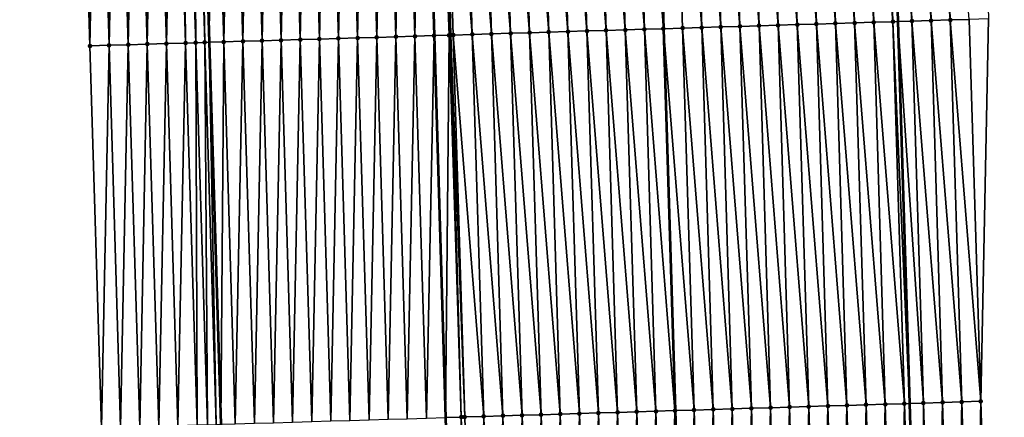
# Model space of a CAD drawing. Header units: feet. Extents: x 2010743 to 2022806, y 818705 to 837694.
# Tile 437 of 531: x 2011411 to 2011463, y 834053 to 834074. Entities that reach past the tile are written whole.
import ezdxf

# ---------------------------------------------------------------- set-up
doc = ezdxf.new("R2010")
doc.units = ezdxf.units.FT
doc.header["$MEASUREMENT"] = 0
for name, color, linetype, lineweight in [('EP_Travel Lane', 172, 'Continuous', 53), ('Road Shots', 141, 'Continuous', 100), ('STRIPING', 60, 'Continuous', 53)]:
    doc.layers.add(name, color=color, linetype=linetype, lineweight=lineweight)
doc.layers.add('I-77-MM17-21_NB-Surface-Border', color=7, linetype='Continuous')
doc.layers.add('I-77-MM17-21_NB-Surface-TIN', color=7, linetype='Continuous')

msp = doc.modelspace()

# ---------------------------------------------------------------- linework, layer by layer
at = {"layer": 'EP_Travel Lane'}
for points in [[(2011452.51, 834213.625, 297.7), (2011453.191, 834193.64, 297.354), (2011453.873, 834173.655, 296.973), (2011454.549, 834153.631, 296.638), (2011455.197, 834133.644, 296.315), (2011455.844, 834113.657, 295.989), (2011456.486, 834093.617, 295.711), (2011457.089, 834073.628, 295.412), (2011457.692, 834053.64, 295.101), (2011458.287, 834033.589, 294.824), (2011458.833, 834013.598, 294.578), (2011459.379, 833993.608, 294.314), (2011459.92, 833973.568, 294.074)], [(2011416.511, 834212.392, 298.009), (2011417.193, 834192.407, 297.632), (2011417.874, 834172.422, 297.282), (2011418.549, 834152.459, 296.948), (2011419.196, 834132.472, 296.615), (2011419.844, 834112.486, 296.295), (2011420.482, 834092.53, 295.978), (2011421.083, 834072.542, 295.673), (2011421.684, 834052.553, 295.39), (2011422.274, 834032.6, 295.115), (2011422.82, 834012.609, 294.848), (2011423.366, 833992.618, 294.593), (2011423.903, 833972.656, 294.351)]]:
    msp.add_polyline3d(points, dxfattribs=at)
at = {"layer": 'I-77-MM17-21_NB-Surface-Border', "color": 3, "linetype": 'Continuous', "lineweight": -3}
for points in [[(2011454.25, 834213.686, 297.63), (2011454.932, 834193.7, 297.282), (2011456.613, 834173.75, 296.881), (2011458.289, 834153.754, 296.504), (2011459.936, 834133.8, 296.121), (2011460.583, 834113.813, 295.795), (2011461.224, 834093.762, 295.51), (2011461.826, 834073.773, 295.215), (2011461.427, 834053.754, 294.951), (2011462.02, 834033.693, 294.679), (2011462.568, 834013.703, 294.425), (2011462.115, 833993.684, 294.202), (2011462.656, 833973.638, 293.964)], [(2011418.028, 833972.51, 294.168), (2011417.764, 833992.467, 294.419), (2011416.551, 834012.44, 294.65), (2011415.577, 834032.419, 294.902), (2011415.448, 834052.368, 295.196), (2011414.847, 834072.357, 295.479), (2011414.246, 834092.346, 295.782), (2011413.608, 834112.286, 296.104), (2011412.961, 834132.274, 296.416), (2011412.005, 834152.251, 296.737), (2011411.482, 834172.208, 297.075), (2011411.27, 834192.209, 297.447), (2011411.172, 834212.213, 297.847)]]:
    msp.add_polyline3d(points, dxfattribs=at)
at = {"layer": 'I-77-MM17-21_NB-Surface-TIN', "color": 128, "linetype": 'Continuous', "lineweight": -3}
for points in [[(2011449.831, 834073.408, 295.555), (2011449.23, 834093.396, 295.851), (2011448.231, 834093.366, 295.866)], [(2011450.831, 834073.438, 295.541), (2011450.23, 834093.427, 295.842), (2011449.23, 834093.396, 295.851)], [(2011449.831, 834073.408, 295.555), (2011450.831, 834073.438, 295.541), (2011449.23, 834093.396, 295.851)], [(2011451.83, 834073.468, 295.528), (2011451.229, 834093.457, 295.827), (2011450.23, 834093.427, 295.842)], [(2011450.831, 834073.438, 295.541), (2011451.83, 834073.468, 295.528), (2011450.23, 834093.427, 295.842)], [(2011452.83, 834073.498, 295.512), (2011452.229, 834093.487, 295.812), (2011451.229, 834093.457, 295.827)], [(2011451.83, 834073.468, 295.528), (2011452.83, 834073.498, 295.512), (2011451.229, 834093.457, 295.827)], [(2011453.829, 834073.529, 295.498), (2011453.228, 834093.517, 295.795), (2011452.229, 834093.487, 295.812)], [(2011452.83, 834073.498, 295.512), (2011453.829, 834073.529, 295.498), (2011452.229, 834093.487, 295.812)], [(2011454.829, 834073.559, 295.485), (2011454.228, 834093.548, 295.774), (2011453.228, 834093.517, 295.795)], [(2011453.829, 834073.529, 295.498), (2011454.829, 834073.559, 295.485), (2011453.228, 834093.517, 295.795)], [(2011455.828, 834073.589, 295.461), (2011455.227, 834093.578, 295.757), (2011454.228, 834093.548, 295.774)], [(2011454.829, 834073.559, 295.485), (2011455.828, 834073.589, 295.461), (2011454.228, 834093.548, 295.774)], [(2011456.828, 834073.62, 295.427), (2011456.227, 834093.609, 295.729), (2011455.227, 834093.578, 295.757)], [(2011455.828, 834073.589, 295.461), (2011456.828, 834073.62, 295.427), (2011455.227, 834093.578, 295.757)], [(2011456.227, 834093.609, 295.729), (2011457.089, 834073.628, 295.412), (2011456.486, 834093.617, 295.711)], [(2011456.828, 834073.62, 295.427), (2011457.089, 834073.628, 295.412), (2011456.227, 834093.609, 295.729)], [(2011457.827, 834073.651, 295.369), (2011457.226, 834093.64, 295.661), (2011456.486, 834093.617, 295.711)], [(2011457.827, 834073.651, 295.369), (2011456.486, 834093.617, 295.711), (2011457.089, 834073.628, 295.412)], [(2011458.827, 834073.681, 295.341), (2011458.226, 834093.67, 295.625), (2011457.226, 834093.64, 295.661)], [(2011457.827, 834073.651, 295.369), (2011458.827, 834073.681, 295.341), (2011457.226, 834093.64, 295.661)], [(2011459.826, 834073.712, 295.298), (2011459.225, 834093.701, 295.587), (2011458.226, 834093.67, 295.625)], [(2011458.827, 834073.681, 295.341), (2011459.826, 834073.712, 295.298), (2011458.226, 834093.67, 295.625)], [(2011459.826, 834073.712, 295.298), (2011460.826, 834073.743, 295.254), (2011459.225, 834093.701, 295.587)], [(2011431.839, 834072.863, 295.818), (2011432.238, 834092.881, 296.135), (2011431.238, 834092.851, 296.122)], [(2011431.839, 834072.863, 295.818), (2011432.839, 834072.893, 295.83), (2011432.238, 834092.881, 296.135)], [(2011432.87, 834092.9, 296.137), (2011432.238, 834092.881, 296.135), (2011432.839, 834072.893, 295.83)], [(2011433.628, 834072.916, 295.833), (2011432.87, 834092.9, 296.137), (2011432.839, 834072.893, 295.83)], [(2011433.628, 834072.916, 295.833), (2011432.93, 834092.902, 296.137), (2011432.87, 834092.9, 296.137)], [(2011433.709, 834072.919, 295.833), (2011433.237, 834092.911, 296.134), (2011432.93, 834092.902, 296.137)], [(2011433.628, 834072.916, 295.833), (2011433.709, 834072.919, 295.833), (2011432.93, 834092.902, 296.137)], [(2011434.838, 834072.953, 295.814), (2011434.237, 834092.942, 296.119), (2011433.237, 834092.911, 296.134)], [(2011433.709, 834072.919, 295.833), (2011433.838, 834072.923, 295.832), (2011433.237, 834092.911, 296.134)], [(2011433.838, 834072.923, 295.832), (2011434.838, 834072.953, 295.814), (2011433.237, 834092.911, 296.134)], [(2011435.838, 834072.983, 295.792), (2011435.236, 834092.972, 296.098), (2011434.237, 834092.942, 296.119)], [(2011434.838, 834072.953, 295.814), (2011435.838, 834072.983, 295.792), (2011434.237, 834092.942, 296.119)], [(2011436.837, 834073.014, 295.774), (2011436.236, 834093.002, 296.082), (2011435.236, 834092.972, 296.098)], [(2011435.838, 834072.983, 295.792), (2011436.837, 834073.014, 295.774), (2011435.236, 834092.972, 296.098)], [(2011437.837, 834073.044, 295.76), (2011437.236, 834093.033, 296.068), (2011436.236, 834093.002, 296.082)], [(2011436.837, 834073.014, 295.774), (2011437.837, 834073.044, 295.76), (2011436.236, 834093.002, 296.082)], [(2011438.836, 834073.074, 295.745), (2011438.235, 834093.063, 296.05), (2011437.236, 834093.033, 296.068)], [(2011437.837, 834073.044, 295.76), (2011438.836, 834073.074, 295.745), (2011437.236, 834093.033, 296.068)], [(2011439.836, 834073.105, 295.729), (2011439.235, 834093.093, 296.034), (2011438.235, 834093.063, 296.05)], [(2011438.836, 834073.074, 295.745), (2011439.836, 834073.105, 295.729), (2011438.235, 834093.063, 296.05)], [(2011440.835, 834073.135, 295.71), (2011440.234, 834093.124, 296.015), (2011439.235, 834093.093, 296.034)], [(2011439.836, 834073.105, 295.729), (2011440.835, 834073.135, 295.71), (2011439.235, 834093.093, 296.034)], [(2011441.835, 834073.165, 295.695), (2011441.234, 834093.154, 295.998), (2011440.234, 834093.124, 296.015)], [(2011440.835, 834073.135, 295.71), (2011441.835, 834073.165, 295.695), (2011440.234, 834093.124, 296.015)], [(2011442.834, 834073.195, 295.682), (2011442.233, 834093.184, 295.984), (2011441.234, 834093.154, 295.998)], [(2011441.835, 834073.165, 295.695), (2011442.834, 834073.195, 295.682), (2011441.234, 834093.154, 295.998)], [(2011443.834, 834073.226, 295.672), (2011443.233, 834093.214, 295.971), (2011442.233, 834093.184, 295.984)], [(2011442.834, 834073.195, 295.682), (2011443.834, 834073.226, 295.672), (2011442.233, 834093.184, 295.984)], [(2011444.833, 834073.256, 295.647), (2011444.232, 834093.245, 295.947), (2011443.233, 834093.214, 295.971)], [(2011443.834, 834073.226, 295.672), (2011444.833, 834073.256, 295.647), (2011443.233, 834093.214, 295.971)], [(2011444.833, 834073.256, 295.647), (2011444.236, 834093.245, 295.947), (2011444.232, 834093.245, 295.947)], [(2011445.232, 834093.275, 295.945), (2011444.236, 834093.245, 295.947), (2011444.843, 834073.256, 295.647)], [(2011444.833, 834073.256, 295.647), (2011444.843, 834073.256, 295.647), (2011444.236, 834093.245, 295.947)], [(2011445.833, 834073.286, 295.639), (2011445.232, 834093.275, 295.945), (2011444.843, 834073.256, 295.647)], [(2011446.832, 834073.317, 295.616), (2011446.231, 834093.305, 295.91), (2011445.232, 834093.275, 295.945)], [(2011445.833, 834073.286, 295.639), (2011446.832, 834073.317, 295.616), (2011445.232, 834093.275, 295.945)], [(2011447.832, 834073.347, 295.596), (2011447.231, 834093.336, 295.883), (2011446.231, 834093.305, 295.91)], [(2011446.832, 834073.317, 295.616), (2011447.832, 834073.347, 295.596), (2011446.231, 834093.305, 295.91)], [(2011448.832, 834073.377, 295.574), (2011448.231, 834093.366, 295.866), (2011447.231, 834093.336, 295.883)], [(2011447.832, 834073.347, 295.596), (2011448.832, 834073.377, 295.574), (2011447.231, 834093.336, 295.883)], [(2011448.832, 834073.377, 295.574), (2011449.831, 834073.408, 295.555), (2011448.231, 834093.366, 295.866)], [(2011414.847, 834072.357, 295.479), (2011415.245, 834092.375, 295.818), (2011414.246, 834092.346, 295.782)], [(2011415.846, 834072.386, 295.518), (2011415.245, 834092.375, 295.818), (2011414.847, 834072.357, 295.479)], [(2011415.846, 834072.386, 295.518), (2011416.245, 834092.405, 295.851), (2011415.245, 834092.375, 295.818)], [(2011415.846, 834072.386, 295.518), (2011416.846, 834072.416, 295.547), (2011416.245, 834092.405, 295.851)], [(2011416.846, 834072.416, 295.547), (2011417.245, 834092.434, 295.888), (2011416.245, 834092.405, 295.851)], [(2011416.846, 834072.416, 295.547), (2011417.846, 834072.446, 295.58), (2011417.245, 834092.434, 295.888)], [(2011417.846, 834072.446, 295.58), (2011418.244, 834092.464, 295.908), (2011417.245, 834092.434, 295.888)], [(2011417.846, 834072.446, 295.58), (2011418.845, 834072.475, 295.598), (2011418.244, 834092.464, 295.908)], [(2011418.845, 834072.475, 295.598), (2011419.244, 834092.493, 295.941), (2011418.244, 834092.464, 295.908)], [(2011418.845, 834072.475, 295.598), (2011419.845, 834072.505, 295.634), (2011419.244, 834092.493, 295.941)], [(2011419.845, 834072.505, 295.634), (2011419.668, 834092.506, 295.967), (2011419.244, 834092.493, 295.941)], [(2011420.378, 834072.52, 295.665), (2011420.243, 834092.523, 295.974), (2011419.668, 834092.506, 295.967)], [(2011419.845, 834072.505, 295.634), (2011420.378, 834072.52, 295.665), (2011419.668, 834092.506, 295.967)], [(2011420.844, 834072.534, 295.669), (2011420.482, 834092.53, 295.978), (2011420.243, 834092.523, 295.974)], [(2011420.378, 834072.52, 295.665), (2011420.844, 834072.534, 295.669), (2011420.243, 834092.523, 295.974)], [(2011421.243, 834092.553, 295.992), (2011420.482, 834092.53, 295.978), (2011421.083, 834072.542, 295.673)], [(2011420.844, 834072.534, 295.669), (2011421.083, 834072.542, 295.673), (2011420.482, 834092.53, 295.978)], [(2011421.844, 834072.564, 295.686), (2011421.243, 834092.553, 295.992), (2011421.083, 834072.542, 295.673)], [(2011421.844, 834072.564, 295.686), (2011422.242, 834092.583, 296.012), (2011421.243, 834092.553, 295.992)], [(2011421.844, 834072.564, 295.686), (2011422.843, 834072.594, 295.707), (2011422.242, 834092.583, 296.012)], [(2011422.843, 834072.594, 295.707), (2011423.242, 834092.612, 296.029), (2011422.242, 834092.583, 296.012)], [(2011422.843, 834072.594, 295.707), (2011423.843, 834072.624, 295.723), (2011423.242, 834092.612, 296.029)], [(2011423.843, 834072.624, 295.723), (2011424.241, 834092.642, 296.038), (2011423.242, 834092.612, 296.029)], [(2011423.843, 834072.624, 295.723), (2011424.842, 834072.654, 295.732), (2011424.241, 834092.642, 296.038)], [(2011424.842, 834072.654, 295.732), (2011425.241, 834092.672, 296.047), (2011424.241, 834092.642, 296.038)], [(2011424.842, 834072.654, 295.732), (2011425.842, 834072.684, 295.742), (2011425.241, 834092.672, 296.047)], [(2011425.842, 834072.684, 295.742), (2011426.241, 834092.702, 296.058), (2011425.241, 834092.672, 296.047)], [(2011425.842, 834072.684, 295.742), (2011426.842, 834072.714, 295.751), (2011426.241, 834092.702, 296.058)], [(2011426.842, 834072.714, 295.751), (2011427.24, 834092.732, 296.068), (2011426.241, 834092.702, 296.058)], [(2011426.842, 834072.714, 295.751), (2011427.841, 834072.743, 295.76), (2011427.24, 834092.732, 296.068)], [(2011427.841, 834072.743, 295.76), (2011428.24, 834092.762, 296.078), (2011427.24, 834092.732, 296.068)], [(2011427.841, 834072.743, 295.76), (2011428.841, 834072.773, 295.771), (2011428.24, 834092.762, 296.078)], [(2011428.841, 834072.773, 295.771), (2011429.239, 834092.792, 296.091), (2011428.24, 834092.762, 296.078)], [(2011428.841, 834072.773, 295.771), (2011429.84, 834072.803, 295.784), (2011429.239, 834092.792, 296.091)], [(2011429.84, 834072.803, 295.784), (2011430.239, 834092.822, 296.105), (2011429.239, 834092.792, 296.091)], [(2011429.84, 834072.803, 295.784), (2011430.84, 834072.833, 295.799), (2011430.239, 834092.822, 296.105)], [(2011430.84, 834072.833, 295.799), (2011431.238, 834092.851, 296.122), (2011430.239, 834092.822, 296.105)], [(2011430.84, 834072.833, 295.799), (2011431.839, 834072.863, 295.818), (2011431.238, 834092.851, 296.122)], [(2011447.434, 834053.328, 295.304), (2011446.832, 834073.317, 295.616), (2011445.833, 834073.286, 295.639)], [(2011448.433, 834053.358, 295.283), (2011447.832, 834073.347, 295.596), (2011446.832, 834073.317, 295.616)], [(2011447.434, 834053.328, 295.304), (2011448.433, 834053.358, 295.283), (2011446.832, 834073.317, 295.616)], [(2011449.433, 834053.389, 295.266), (2011448.832, 834073.377, 295.574), (2011447.832, 834073.347, 295.596)], [(2011448.433, 834053.358, 295.283), (2011449.433, 834053.389, 295.266), (2011447.832, 834073.347, 295.596)], [(2011450.432, 834053.419, 295.248), (2011449.831, 834073.408, 295.555), (2011448.832, 834073.377, 295.574)], [(2011449.433, 834053.389, 295.266), (2011450.432, 834053.419, 295.248), (2011448.832, 834073.377, 295.574)], [(2011451.432, 834053.449, 295.238), (2011450.831, 834073.438, 295.541), (2011449.831, 834073.408, 295.555)], [(2011450.432, 834053.419, 295.248), (2011451.432, 834053.449, 295.238), (2011449.831, 834073.408, 295.555)], [(2011452.431, 834053.48, 295.221), (2011451.83, 834073.468, 295.528), (2011450.831, 834073.438, 295.541)], [(2011451.432, 834053.449, 295.238), (2011452.431, 834053.48, 295.221), (2011450.831, 834073.438, 295.541)], [(2011453.431, 834053.51, 295.202), (2011452.83, 834073.498, 295.512), (2011451.83, 834073.468, 295.528)], [(2011452.431, 834053.48, 295.221), (2011453.431, 834053.51, 295.202), (2011451.83, 834073.468, 295.528)], [(2011454.43, 834053.54, 295.178), (2011453.829, 834073.529, 295.498), (2011452.83, 834073.498, 295.512)], [(2011453.431, 834053.51, 295.202), (2011454.43, 834053.54, 295.178), (2011452.83, 834073.498, 295.512)], [(2011455.43, 834053.571, 295.163), (2011454.829, 834073.559, 295.485), (2011453.829, 834073.529, 295.498)], [(2011454.43, 834053.54, 295.178), (2011455.43, 834053.571, 295.163), (2011453.829, 834073.529, 295.498)], [(2011456.429, 834053.601, 295.143), (2011455.828, 834073.589, 295.461), (2011454.829, 834073.559, 295.485)], [(2011455.43, 834053.571, 295.163), (2011456.429, 834053.601, 295.143), (2011454.829, 834073.559, 295.485)], [(2011457.429, 834053.631, 295.115), (2011456.828, 834073.62, 295.427), (2011455.828, 834073.589, 295.461)], [(2011456.429, 834053.601, 295.143), (2011457.429, 834053.631, 295.115), (2011455.828, 834073.589, 295.461)], [(2011456.828, 834073.62, 295.427), (2011457.692, 834053.64, 295.101), (2011457.089, 834073.628, 295.412)], [(2011457.429, 834053.631, 295.115), (2011457.692, 834053.64, 295.101), (2011456.828, 834073.62, 295.427)], [(2011458.428, 834053.662, 295.06), (2011457.827, 834073.651, 295.369), (2011457.089, 834073.628, 295.412)], [(2011458.428, 834053.662, 295.06), (2011457.089, 834073.628, 295.412), (2011457.692, 834053.64, 295.101)], [(2011459.428, 834053.693, 295.035), (2011458.827, 834073.681, 295.341), (2011457.827, 834073.651, 295.369)], [(2011458.428, 834053.662, 295.06), (2011459.428, 834053.693, 295.035), (2011457.827, 834073.651, 295.369)], [(2011460.427, 834053.723, 294.991), (2011459.826, 834073.712, 295.298), (2011458.827, 834073.681, 295.341)], [(2011459.428, 834053.693, 295.035), (2011460.427, 834053.723, 294.991), (2011458.827, 834073.681, 295.341)], [(2011461.427, 834053.754, 294.951), (2011460.826, 834073.743, 295.254), (2011459.826, 834073.712, 295.298)], [(2011460.427, 834053.723, 294.991), (2011461.427, 834053.754, 294.951), (2011459.826, 834073.712, 295.298)], [(2011461.427, 834053.754, 294.951), (2011461.826, 834073.773, 295.215), (2011460.826, 834073.743, 295.254)], [(2011429.442, 834052.784, 295.482), (2011429.84, 834072.803, 295.784), (2011428.841, 834072.773, 295.771)], [(2011429.442, 834052.784, 295.482), (2011430.441, 834052.814, 295.492), (2011429.84, 834072.803, 295.784)], [(2011430.441, 834052.814, 295.492), (2011430.84, 834072.833, 295.799), (2011429.84, 834072.803, 295.784)], [(2011430.441, 834052.814, 295.492), (2011431.441, 834052.844, 295.508), (2011430.84, 834072.833, 295.799)], [(2011431.441, 834052.844, 295.508), (2011431.839, 834072.863, 295.818), (2011430.84, 834072.833, 295.799)], [(2011431.441, 834052.844, 295.508), (2011432.44, 834052.874, 295.526), (2011431.839, 834072.863, 295.818)], [(2011432.44, 834052.874, 295.526), (2011432.839, 834072.893, 295.83), (2011431.839, 834072.863, 295.818)], [(2011432.44, 834052.874, 295.526), (2011433.44, 834052.904, 295.536), (2011432.839, 834072.893, 295.83)], [(2011433.628, 834072.916, 295.833), (2011432.839, 834072.893, 295.83), (2011433.44, 834052.904, 295.536)], [(2011434.263, 834052.929, 295.538), (2011433.628, 834072.916, 295.833), (2011433.44, 834052.904, 295.536)], [(2011434.263, 834052.929, 295.538), (2011433.709, 834072.919, 295.833), (2011433.628, 834072.916, 295.833)], [(2011434.439, 834052.934, 295.538), (2011433.838, 834072.923, 295.832), (2011433.709, 834072.919, 295.833)], [(2011434.263, 834052.929, 295.538), (2011434.439, 834052.934, 295.538), (2011433.709, 834072.919, 295.833)], [(2011435.439, 834052.964, 295.524), (2011434.838, 834072.953, 295.814), (2011433.838, 834072.923, 295.832)], [(2011434.439, 834052.934, 295.538), (2011434.439, 834052.934, 295.538), (2011433.838, 834072.923, 295.832)], [(2011434.439, 834052.934, 295.538), (2011435.439, 834052.964, 295.524), (2011433.838, 834072.923, 295.832)], [(2011436.439, 834052.995, 295.504), (2011435.838, 834072.983, 295.792), (2011434.838, 834072.953, 295.814)], [(2011435.439, 834052.964, 295.524), (2011436.439, 834052.995, 295.504), (2011434.838, 834072.953, 295.814)], [(2011437.438, 834053.025, 295.488), (2011436.837, 834073.014, 295.774), (2011435.838, 834072.983, 295.792)], [(2011436.439, 834052.995, 295.504), (2011437.438, 834053.025, 295.488), (2011435.838, 834072.983, 295.792)], [(2011438.438, 834053.055, 295.469), (2011437.837, 834073.044, 295.76), (2011436.837, 834073.014, 295.774)], [(2011437.438, 834053.025, 295.488), (2011438.438, 834053.055, 295.469), (2011436.837, 834073.014, 295.774)], [(2011439.437, 834053.085, 295.457), (2011438.836, 834073.074, 295.745), (2011437.837, 834073.044, 295.76)], [(2011438.438, 834053.055, 295.469), (2011439.437, 834053.085, 295.457), (2011437.837, 834073.044, 295.76)], [(2011440.437, 834053.116, 295.441), (2011439.836, 834073.105, 295.729), (2011438.836, 834073.074, 295.745)], [(2011439.437, 834053.085, 295.457), (2011440.437, 834053.116, 295.441), (2011438.836, 834073.074, 295.745)], [(2011441.436, 834053.146, 295.423), (2011440.835, 834073.135, 295.71), (2011439.836, 834073.105, 295.729)], [(2011440.437, 834053.116, 295.441), (2011441.436, 834053.146, 295.423), (2011439.836, 834073.105, 295.729)], [(2011442.436, 834053.176, 295.406), (2011441.835, 834073.165, 295.695), (2011440.835, 834073.135, 295.71)], [(2011441.436, 834053.146, 295.423), (2011442.436, 834053.176, 295.406), (2011440.835, 834073.135, 295.71)], [(2011443.435, 834053.207, 295.392), (2011442.834, 834073.195, 295.682), (2011441.835, 834073.165, 295.695)], [(2011442.436, 834053.176, 295.406), (2011443.435, 834053.207, 295.392), (2011441.835, 834073.165, 295.695)], [(2011444.435, 834053.237, 295.383), (2011443.834, 834073.226, 295.672), (2011442.834, 834073.195, 295.682)], [(2011443.435, 834053.207, 295.392), (2011444.435, 834053.237, 295.383), (2011442.834, 834073.195, 295.682)], [(2011445.434, 834053.267, 295.358), (2011444.833, 834073.256, 295.647), (2011443.834, 834073.226, 295.672)], [(2011444.435, 834053.237, 295.383), (2011445.434, 834053.267, 295.358), (2011443.834, 834073.226, 295.672)], [(2011444.833, 834073.256, 295.647), (2011445.449, 834053.268, 295.357), (2011444.843, 834073.256, 295.647)], [(2011445.434, 834053.267, 295.358), (2011445.449, 834053.268, 295.357), (2011444.833, 834073.256, 295.647)], [(2011446.434, 834053.298, 295.335), (2011445.833, 834073.286, 295.639), (2011444.843, 834073.256, 295.647)], [(2011446.434, 834053.298, 295.335), (2011444.843, 834073.256, 295.647), (2011445.449, 834053.268, 295.357)], [(2011446.434, 834053.298, 295.335), (2011447.434, 834053.328, 295.304), (2011445.833, 834073.286, 295.639)], [(2011415.448, 834052.368, 295.196), (2011415.846, 834072.386, 295.518), (2011414.847, 834072.357, 295.479)], [(2011416.447, 834052.397, 295.232), (2011415.846, 834072.386, 295.518), (2011415.448, 834052.368, 295.196)], [(2011416.447, 834052.397, 295.232), (2011416.846, 834072.416, 295.547), (2011415.846, 834072.386, 295.518)], [(2011416.447, 834052.397, 295.232), (2011417.447, 834052.427, 295.264), (2011416.846, 834072.416, 295.547)], [(2011417.447, 834052.427, 295.264), (2011417.846, 834072.446, 295.58), (2011416.846, 834072.416, 295.547)], [(2011417.447, 834052.427, 295.264), (2011418.447, 834052.457, 295.298), (2011417.846, 834072.446, 295.58)], [(2011418.447, 834052.457, 295.298), (2011418.845, 834072.475, 295.598), (2011417.846, 834072.446, 295.58)], [(2011418.447, 834052.457, 295.298), (2011419.446, 834052.486, 295.326), (2011418.845, 834072.475, 295.598)], [(2011419.446, 834052.486, 295.326), (2011419.845, 834072.505, 295.634), (2011418.845, 834072.475, 295.598)], [(2011419.446, 834052.486, 295.326), (2011420.446, 834052.516, 295.352), (2011419.845, 834072.505, 295.634)], [(2011420.446, 834052.516, 295.352), (2011420.378, 834072.52, 295.665), (2011419.845, 834072.505, 295.634)], [(2011420.995, 834052.532, 295.385), (2011420.844, 834072.534, 295.669), (2011420.378, 834072.52, 295.665)], [(2011420.446, 834052.516, 295.352), (2011420.995, 834052.532, 295.385), (2011420.378, 834072.52, 295.665)], [(2011421.445, 834052.545, 295.387), (2011421.083, 834072.542, 295.673), (2011420.844, 834072.534, 295.669)], [(2011420.995, 834052.532, 295.385), (2011421.445, 834052.545, 295.387), (2011420.844, 834072.534, 295.669)], [(2011421.844, 834072.564, 295.686), (2011421.083, 834072.542, 295.673), (2011421.684, 834052.553, 295.39)], [(2011421.445, 834052.545, 295.387), (2011421.684, 834052.553, 295.39), (2011421.083, 834072.542, 295.673)], [(2011422.445, 834052.575, 295.399), (2011421.844, 834072.564, 295.686), (2011421.684, 834052.553, 295.39)], [(2011422.445, 834052.575, 295.399), (2011422.843, 834072.594, 295.707), (2011421.844, 834072.564, 295.686)], [(2011422.445, 834052.575, 295.399), (2011423.444, 834052.605, 295.418), (2011422.843, 834072.594, 295.707)], [(2011423.444, 834052.605, 295.418), (2011423.843, 834072.624, 295.723), (2011422.843, 834072.594, 295.707)], [(2011423.444, 834052.605, 295.418), (2011424.444, 834052.635, 295.433), (2011423.843, 834072.624, 295.723)], [(2011424.444, 834052.635, 295.433), (2011424.842, 834072.654, 295.732), (2011423.843, 834072.624, 295.723)], [(2011424.444, 834052.635, 295.433), (2011425.444, 834052.665, 295.442), (2011424.842, 834072.654, 295.732)], [(2011425.444, 834052.665, 295.442), (2011425.842, 834072.684, 295.742), (2011424.842, 834072.654, 295.732)], [(2011425.444, 834052.665, 295.442), (2011426.443, 834052.695, 295.454), (2011425.842, 834072.684, 295.742)], [(2011426.443, 834052.695, 295.454), (2011426.842, 834072.714, 295.751), (2011425.842, 834072.684, 295.742)], [(2011426.443, 834052.695, 295.454), (2011427.443, 834052.725, 295.464), (2011426.842, 834072.714, 295.751)], [(2011427.443, 834052.725, 295.464), (2011427.841, 834072.743, 295.76), (2011426.842, 834072.714, 295.751)], [(2011427.443, 834052.725, 295.464), (2011428.442, 834052.755, 295.472), (2011427.841, 834072.743, 295.76)], [(2011428.442, 834052.755, 295.472), (2011428.841, 834072.773, 295.771), (2011427.841, 834072.743, 295.76)], [(2011428.442, 834052.755, 295.472), (2011429.442, 834052.784, 295.482), (2011428.841, 834072.773, 295.771)], [(2011461.021, 834033.666, 294.713), (2011461.427, 834053.754, 294.951), (2011460.427, 834053.723, 294.991)], [(2011461.021, 834033.666, 294.713), (2011462.02, 834033.693, 294.679), (2011461.427, 834053.754, 294.951)], [(2011444.027, 834033.196, 295.099), (2011444.435, 834053.237, 295.383), (2011443.435, 834053.207, 295.392)], [(2011444.027, 834033.196, 295.099), (2011445.027, 834033.223, 295.083), (2011444.435, 834053.237, 295.383)], [(2011445.027, 834033.223, 295.083), (2011445.434, 834053.267, 295.358), (2011444.435, 834053.237, 295.383)], [(2011445.027, 834033.223, 295.083), (2011446.027, 834033.251, 295.059), (2011445.434, 834053.267, 295.358)], [(2011446.027, 834033.251, 295.059), (2011445.449, 834053.268, 295.357), (2011445.434, 834053.267, 295.358)], [(2011446.434, 834053.298, 295.335), (2011445.449, 834053.268, 295.357), (2011446.046, 834033.251, 295.059)], [(2011446.027, 834033.251, 295.059), (2011446.046, 834033.251, 295.059), (2011445.449, 834053.268, 295.357)], [(2011447.026, 834033.278, 295.037), (2011446.434, 834053.298, 295.335), (2011446.046, 834033.251, 295.059)], [(2011447.026, 834033.278, 295.037), (2011447.434, 834053.328, 295.304), (2011446.434, 834053.298, 295.335)], [(2011447.026, 834033.278, 295.037), (2011448.026, 834033.306, 295.012), (2011447.434, 834053.328, 295.304)], [(2011448.026, 834033.306, 295.012), (2011448.433, 834053.358, 295.283), (2011447.434, 834053.328, 295.304)], [(2011448.026, 834033.306, 295.012), (2011449.025, 834033.334, 294.993), (2011448.433, 834053.358, 295.283)], [(2011449.025, 834033.334, 294.993), (2011449.433, 834053.389, 295.266), (2011448.433, 834053.358, 295.283)], [(2011449.025, 834033.334, 294.993), (2011450.025, 834033.361, 294.979), (2011449.433, 834053.389, 295.266)], [(2011450.025, 834033.361, 294.979), (2011450.432, 834053.419, 295.248), (2011449.433, 834053.389, 295.266)], [(2011450.025, 834033.361, 294.979), (2011451.025, 834033.389, 294.966), (2011450.432, 834053.419, 295.248)], [(2011451.025, 834033.389, 294.966), (2011451.432, 834053.449, 295.238), (2011450.432, 834053.419, 295.248)], [(2011451.025, 834033.389, 294.966), (2011452.024, 834033.416, 294.954), (2011451.432, 834053.449, 295.238)], [(2011452.024, 834033.416, 294.954), (2011452.431, 834053.48, 295.221), (2011451.432, 834053.449, 295.238)], [(2011452.024, 834033.416, 294.954), (2011453.024, 834033.444, 294.944), (2011452.431, 834053.48, 295.221)], [(2011453.024, 834033.444, 294.944), (2011453.431, 834053.51, 295.202), (2011452.431, 834053.48, 295.221)], [(2011453.024, 834033.444, 294.944), (2011454.023, 834033.471, 294.928), (2011453.431, 834053.51, 295.202)], [(2011454.023, 834033.471, 294.928), (2011454.43, 834053.54, 295.178), (2011453.431, 834053.51, 295.202)], [(2011454.023, 834033.471, 294.928), (2011455.023, 834033.499, 294.911), (2011454.43, 834053.54, 295.178)], [(2011455.023, 834033.499, 294.911), (2011455.43, 834053.571, 295.163), (2011454.43, 834053.54, 295.178)], [(2011455.023, 834033.499, 294.911), (2011456.023, 834033.527, 294.894), (2011455.43, 834053.571, 295.163)], [(2011456.023, 834033.527, 294.894), (2011456.429, 834053.601, 295.143), (2011455.43, 834053.571, 295.163)], [(2011456.023, 834033.527, 294.894), (2011457.022, 834033.554, 294.872), (2011456.429, 834053.601, 295.143)], [(2011457.022, 834033.554, 294.872), (2011457.429, 834053.631, 295.115), (2011456.429, 834053.601, 295.143)], [(2011457.022, 834033.554, 294.872), (2011458.022, 834033.582, 294.838), (2011457.429, 834053.631, 295.115)], [(2011458.022, 834033.582, 294.838), (2011457.692, 834053.64, 295.101), (2011457.429, 834053.631, 295.115)], [(2011458.428, 834053.662, 295.06), (2011457.692, 834053.64, 295.101), (2011458.287, 834033.589, 294.824)], [(2011458.022, 834033.582, 294.838), (2011458.287, 834033.589, 294.824), (2011457.692, 834053.64, 295.101)], [(2011459.022, 834033.61, 294.784), (2011458.428, 834053.662, 295.06), (2011458.287, 834033.589, 294.824)], [(2011459.022, 834033.61, 294.784), (2011459.428, 834053.693, 295.035), (2011458.428, 834053.662, 295.06)], [(2011459.022, 834033.61, 294.784), (2011460.021, 834033.638, 294.752), (2011459.428, 834053.693, 295.035)], [(2011460.021, 834033.638, 294.752), (2011460.427, 834053.723, 294.991), (2011459.428, 834053.693, 295.035)], [(2011460.021, 834033.638, 294.752), (2011461.021, 834033.666, 294.713), (2011460.427, 834053.723, 294.991)], [(2011434.409, 834032.93, 295.257), (2011434.263, 834052.929, 295.538), (2011433.44, 834052.904, 295.536)], [(2011435.031, 834032.947, 295.253), (2011434.439, 834052.934, 295.538), (2011434.263, 834052.929, 295.538)], [(2011434.409, 834032.93, 295.257), (2011435.031, 834032.947, 295.253), (2011434.263, 834052.929, 295.538)], [(2011435.031, 834032.947, 295.253), (2011435.439, 834052.964, 295.524), (2011434.439, 834052.934, 295.538)], [(2011435.031, 834032.947, 295.253), (2011434.439, 834052.934, 295.538), (2011434.439, 834052.934, 295.538)], [(2011435.031, 834032.947, 295.253), (2011436.03, 834032.975, 295.238), (2011435.439, 834052.964, 295.524)], [(2011436.03, 834032.975, 295.238), (2011436.439, 834052.995, 295.504), (2011435.439, 834052.964, 295.524)], [(2011436.03, 834032.975, 295.238), (2011437.03, 834033.003, 295.22), (2011436.439, 834052.995, 295.504)], [(2011437.03, 834033.003, 295.22), (2011437.438, 834053.025, 295.488), (2011436.439, 834052.995, 295.504)], [(2011437.03, 834033.003, 295.22), (2011438.03, 834033.03, 295.203), (2011437.438, 834053.025, 295.488)], [(2011438.03, 834033.03, 295.203), (2011438.438, 834053.055, 295.469), (2011437.438, 834053.025, 295.488)], [(2011438.03, 834033.03, 295.203), (2011439.029, 834033.058, 295.187), (2011438.438, 834053.055, 295.469)], [(2011439.029, 834033.058, 295.187), (2011439.437, 834053.085, 295.457), (2011438.438, 834053.055, 295.469)], [(2011439.029, 834033.058, 295.187), (2011440.029, 834033.085, 295.171), (2011439.437, 834053.085, 295.457)], [(2011440.029, 834033.085, 295.171), (2011440.437, 834053.116, 295.441), (2011439.437, 834053.085, 295.457)], [(2011440.029, 834033.085, 295.171), (2011441.028, 834033.113, 295.153), (2011440.437, 834053.116, 295.441)], [(2011441.028, 834033.113, 295.153), (2011441.436, 834053.146, 295.423), (2011440.437, 834053.116, 295.441)], [(2011441.028, 834033.113, 295.153), (2011442.028, 834033.14, 295.132), (2011441.436, 834053.146, 295.423)], [(2011442.028, 834033.14, 295.132), (2011442.436, 834053.176, 295.406), (2011441.436, 834053.146, 295.423)], [(2011442.028, 834033.14, 295.132), (2011443.028, 834033.168, 295.116), (2011442.436, 834053.176, 295.406)], [(2011443.028, 834033.168, 295.116), (2011443.435, 834053.207, 295.392), (2011442.436, 834053.176, 295.406)], [(2011443.028, 834033.168, 295.116), (2011444.027, 834033.196, 295.099), (2011443.435, 834053.207, 295.392)]]:
    msp.add_3dface(points, dxfattribs=at)
at = {"layer": 'Road Shots', "lineweight": 100}
for p in [(2011446.832, 834073.317, 295.616), (2011447.832, 834073.347, 295.596), (2011448.832, 834073.377, 295.574), (2011449.831, 834073.408, 295.555), (2011450.831, 834073.438, 295.541), (2011451.83, 834073.468, 295.528), (2011452.83, 834073.498, 295.512), (2011453.829, 834073.529, 295.498), (2011454.829, 834073.559, 295.485), (2011455.828, 834073.589, 295.461), (2011456.828, 834073.62, 295.427), (2011457.827, 834073.651, 295.369), (2011458.827, 834073.681, 295.341), (2011459.826, 834073.712, 295.298), (2011429.84, 834072.803, 295.784), (2011430.84, 834072.833, 295.799), (2011431.839, 834072.863, 295.818), (2011432.839, 834072.893, 295.83), (2011433.628, 834072.916, 295.833), (2011433.709, 834072.919, 295.833), (2011433.838, 834072.923, 295.832), (2011434.838, 834072.953, 295.814), (2011435.838, 834072.983, 295.792), (2011436.837, 834073.014, 295.774), (2011437.837, 834073.044, 295.76), (2011438.836, 834073.074, 295.745), (2011439.836, 834073.105, 295.729), (2011440.835, 834073.135, 295.71), (2011441.835, 834073.165, 295.695), (2011442.834, 834073.195, 295.682), (2011443.834, 834073.226, 295.672), (2011444.833, 834073.256, 295.647), (2011445.833, 834073.286, 295.639), (2011414.847, 834072.357, 295.479), (2011415.846, 834072.386, 295.518), (2011416.846, 834072.416, 295.547), (2011417.846, 834072.446, 295.58), (2011418.845, 834072.475, 295.598), (2011419.845, 834072.505, 295.634), (2011420.378, 834072.52, 295.665), (2011420.844, 834072.534, 295.669), (2011421.844, 834072.564, 295.686), (2011422.843, 834072.594, 295.707), (2011423.843, 834072.624, 295.723), (2011424.842, 834072.654, 295.732), (2011425.842, 834072.684, 295.742), (2011426.842, 834072.714, 295.751), (2011427.841, 834072.743, 295.76), (2011428.841, 834072.773, 295.771), (2011461.427, 834053.754, 294.951), (2011444.435, 834053.237, 295.383), (2011445.434, 834053.267, 295.358), (2011446.434, 834053.298, 295.335), (2011447.434, 834053.328, 295.304), (2011448.433, 834053.358, 295.283), (2011449.433, 834053.389, 295.266), (2011450.432, 834053.419, 295.248), (2011451.432, 834053.449, 295.238), (2011452.431, 834053.48, 295.221), (2011453.431, 834053.51, 295.202), (2011454.43, 834053.54, 295.178), (2011455.43, 834053.571, 295.163), (2011456.429, 834053.601, 295.143), (2011457.429, 834053.631, 295.115), (2011458.428, 834053.662, 295.06), (2011459.428, 834053.693, 295.035), (2011460.427, 834053.723, 294.991), (2011434.263, 834052.929, 295.538), (2011434.439, 834052.934, 295.538), (2011434.439, 834052.934, 295.538), (2011435.439, 834052.964, 295.524), (2011436.439, 834052.995, 295.504), (2011437.438, 834053.025, 295.488), (2011438.438, 834053.055, 295.469), (2011439.437, 834053.085, 295.457), (2011440.437, 834053.116, 295.441), (2011441.436, 834053.146, 295.423), (2011442.436, 834053.176, 295.406), (2011443.435, 834053.207, 295.392)]:
    msp.add_point(p, dxfattribs=at)
at = {"layer": 'STRIPING'}
for points in [[(2011440.265, 834213.203, 297.938), (2011440.947, 834193.218, 297.569), (2011441.628, 834173.233, 297.219), (2011442.304, 834153.23, 296.883), (2011442.95, 834133.243, 296.554), (2011443.596, 834113.256, 296.253), (2011444.236, 834093.245, 295.947), (2011444.843, 834073.256, 295.647), (2011445.449, 834053.268, 295.357), (2011446.046, 834033.251, 295.059), (2011446.592, 834013.26, 294.81), (2011447.138, 833993.269, 294.559), (2011447.674, 833973.256, 294.321)], [(2011428.266, 834212.79, 298.145), (2011428.947, 834192.806, 297.761), (2011429.629, 834172.82, 297.415), (2011430.304, 834152.838, 297.082), (2011430.951, 834132.851, 296.754), (2011431.599, 834112.864, 296.45), (2011432.238, 834092.881, 296.135), (2011432.839, 834072.893, 295.83), (2011433.44, 834052.904, 295.536), (2011434.031, 834032.92, 295.257), (2011434.578, 834012.929, 294.996), (2011435.126, 833992.938, 294.746), (2011435.665, 833972.951, 294.51)]]:
    msp.add_polyline3d(points, dxfattribs=at)

doc.saveas('drawing.dxf')
